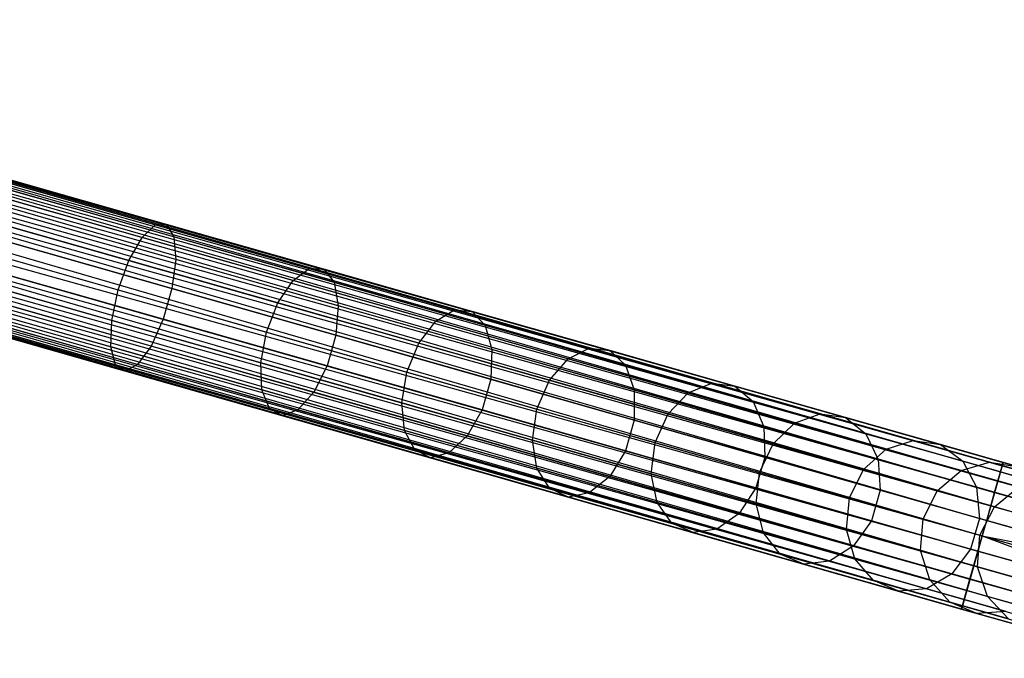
# Model space of a CAD drawing. Extents: x -102 to 102, y -101 to 102.
# Tile 360 of 481: x 65 to 78, y -24 to -15. Entities that reach past the tile are written whole.
import ezdxf

# ---------------------------------------------------------------- set-up
doc = ezdxf.new("R2010")
doc.units = 0
doc.header["$LTSCALE"] = 25.4
doc.layers.get('0').update_dxf_attribs({"linetype": 'CONTINUOUS'})

# ---------------------------------------------------------------- blocks, each defined once
blk = doc.blocks.new('NL2500011659_STL')
at = {"color": 0}
for p, q in [((77.861, -21.105, -7.395), (41.895, -10.917, -7.191)), ((41.895, -10.917, -7.191), (77.826, -21.229, -7)), ((41.895, -10.917, -7.191), (77.826, -21.229, -7)), ((77.861, -21.105, -7.395), (41.895, -10.917, -7.191)), ((41.895, -10.917, -7.809), (77.849, -21.147, -7.809)), ((41.895, -10.917, -7.809), (77.849, -21.147, -7.809)), ((41.907, -10.875, -7.395), (77.861, -21.105, -7.395)), ((41.907, -10.875, -7.605), (77.861, -21.105, -7.395)), ((77.849, -21.147, -7.809), (41.907, -10.875, -7.605)), ((41.907, -10.875, -7.605), (77.861, -21.105, -7.395)), ((41.907, -10.875, -7.395), (77.861, -21.105, -7.395)), ((77.849, -21.147, -7.809), (41.907, -10.875, -7.605)), ((41.872, -10.999, -7), (77.826, -21.229, -7)), ((41.872, -10.999, -7), (77.826, -21.229, -7)), ((77.792, -21.347, -8.169), (41.872, -10.999, -8)), ((41.872, -10.999, -8), (77.849, -21.147, -7.809)), ((41.872, -10.999, -8), (77.849, -21.147, -7.809)), ((77.792, -21.347, -8.169), (41.872, -10.999, -8)), ((77.826, -21.229, -7), (41.838, -11.117, -6.831)), ((41.838, -11.117, -6.831), (77.75, -21.496, -6.691)), ((41.838, -11.117, -6.831), (77.75, -21.496, -6.691)), ((77.826, -21.229, -7), (41.838, -11.117, -6.831)), ((41.838, -11.117, -8.169), (77.792, -21.347, -8.169)), ((41.838, -11.117, -8.169), (77.792, -21.347, -8.169)), ((41.796, -11.266, -6.691), (77.75, -21.496, -6.691)), ((41.796, -11.266, -6.691), (77.75, -21.496, -6.691)), ((77.7, -21.67, -8.414), (41.796, -11.266, -8.309)), ((41.796, -11.266, -8.309), (77.792, -21.347, -8.169)), ((41.796, -11.266, -8.309), (77.792, -21.347, -8.169)), ((77.7, -21.67, -8.414), (41.796, -11.266, -8.309)), ((77.75, -21.496, -6.691), (41.746, -11.441, -6.586)), ((41.746, -11.441, -6.586), (77.646, -21.862, -6.522)), ((41.746, -11.441, -6.586), (77.646, -21.862, -6.522)), ((77.75, -21.496, -6.691), (41.746, -11.441, -6.586)), ((41.746, -11.441, -8.414), (77.7, -21.67, -8.414)), ((41.746, -11.441, -8.414), (77.7, -21.67, -8.414)), ((41.692, -11.632, -6.522), (77.646, -21.862, -6.522)), ((41.692, -11.632, -6.522), (77.646, -21.862, -6.522)), ((41.692, -11.632, -8.478), (77.589, -22.062, -8.5)), ((41.692, -11.632, -8.478), (77.589, -22.062, -8.5)), ((41.692, -11.632, -8.478), (77.7, -21.67, -8.414)), ((41.692, -11.632, -8.478), (77.7, -21.67, -8.414)), ((41.635, -11.832, -6.5), (77.589, -22.062, -6.5)), ((41.635, -11.832, -6.5), (77.589, -22.062, -6.5)), ((41.635, -11.832, -8.5), (77.589, -22.062, -8.5)), ((41.635, -11.832, -8.5), (77.589, -22.062, -8.5)), ((77.478, -22.453, -8.414), (41.578, -12.032, -8.478)), ((41.578, -12.032, -8.478), (77.589, -22.062, -8.5)), ((77.478, -22.453, -8.414), (41.578, -12.032, -8.478)), ((41.578, -12.032, -6.522), (77.532, -22.262, -6.522)), ((41.578, -12.032, -6.522), (77.532, -22.262, -6.522)), ((41.578, -12.032, -8.478), (77.589, -22.062, -8.5)), ((41.524, -12.223, -8.414), (77.478, -22.453, -8.414)), ((41.524, -12.223, -8.414), (77.478, -22.453, -8.414)), ((77.532, -22.262, -6.522), (41.524, -12.223, -6.586)), ((41.524, -12.223, -6.586), (77.428, -22.627, -6.691)), ((41.524, -12.223, -6.586), (77.428, -22.627, -6.691)), ((77.532, -22.262, -6.522), (41.524, -12.223, -6.586)), ((77.386, -22.776, -8.169), (41.474, -12.397, -8.309)), ((41.474, -12.397, -8.309), (77.478, -22.453, -8.414)), ((41.474, -12.397, -8.309), (77.478, -22.453, -8.414)), ((77.386, -22.776, -8.169), (41.474, -12.397, -8.309)), ((41.474, -12.397, -6.691), (77.428, -22.627, -6.691)), ((41.474, -12.397, -6.691), (77.428, -22.627, -6.691)), ((41.432, -12.547, -8.169), (77.386, -22.776, -8.169)), ((41.432, -12.547, -8.169), (77.386, -22.776, -8.169)), ((77.428, -22.627, -6.691), (41.432, -12.547, -6.831)), ((41.432, -12.547, -6.831), (77.352, -22.895, -7)), ((41.432, -12.547, -6.831), (77.352, -22.895, -7)), ((77.428, -22.627, -6.691), (41.432, -12.547, -6.831)), ((77.329, -22.976, -7.809), (41.398, -12.665, -8)), ((41.398, -12.665, -8), (77.386, -22.776, -8.169)), ((41.398, -12.665, -8), (77.386, -22.776, -8.169)), ((77.329, -22.976, -7.809), (41.398, -12.665, -8)), ((41.398, -12.665, -7), (77.352, -22.895, -7)), ((41.398, -12.665, -7), (77.352, -22.895, -7)), ((77.317, -23.018, -7.395), (41.363, -12.788, -7.605)), ((41.363, -12.788, -7.395), (77.317, -23.018, -7.395)), ((77.317, -23.018, -7.395), (41.363, -12.788, -7.605)), ((41.363, -12.788, -7.605), (77.329, -22.976, -7.809)), ((41.363, -12.788, -7.605), (77.329, -22.976, -7.809)), ((41.363, -12.788, -7.395), (77.317, -23.018, -7.395)), ((41.375, -12.747, -7.809), (77.329, -22.976, -7.809)), ((41.375, -12.747, -7.809), (77.329, -22.976, -7.809)), ((77.352, -22.895, -7), (41.375, -12.747, -7.191)), ((41.375, -12.747, -7.191), (77.317, -23.018, -7.395)), ((41.375, -12.747, -7.191), (77.317, -23.018, -7.395)), ((77.352, -22.895, -7), (41.375, -12.747, -7.191)), ((66.792, -18.001, -306.021), (64.697, -17.405, -306.668)), ((66.792, -18.001, -306.021), (64.697, -17.405, -306.668)), ((66.939, -17.997, -306.41), (64.8, -17.389, -307.071)), ((66.939, -17.997, -306.41), (64.8, -17.389, -307.071)), ((66.618, -18.167, -305.683), (64.561, -17.582, -306.318)), ((66.618, -18.167, -305.683), (64.561, -17.582, -306.318)), ((67.033, -18.158, -306.782), (64.852, -17.537, -307.456)), ((67.033, -18.158, -306.782), (64.852, -17.537, -307.456)), ((67.058, -18.454, -307.073), (64.844, -17.824, -307.757)), ((67.058, -18.454, -307.073), (64.844, -17.824, -307.757)), ((66.446, -18.468, -305.453), (64.415, -17.89, -306.08)), ((66.446, -18.468, -305.453), (64.415, -17.89, -306.08)), ((66.618, -18.167, -305.683), (66.792, -18.001, -306.021)), ((66.618, -18.167, -305.683), (66.792, -18.001, -306.021)), ((66.792, -18.001, -306.021), (66.939, -17.997, -306.41)), ((66.792, -18.001, -306.021), (66.939, -17.997, -306.41)), ((68.802, -18.573, -305.128), (66.792, -18.001, -306.021)), ((68.802, -18.573, -305.128), (66.792, -18.001, -306.021)), ((66.939, -17.997, -306.41), (67.033, -18.158, -306.782)), ((68.991, -18.581, -305.498), (66.939, -17.997, -306.41)), ((68.991, -18.581, -305.498), (66.939, -17.997, -306.41)), ((66.939, -17.997, -306.41), (67.033, -18.158, -306.782)), ((67.009, -18.835, -307.232), (64.777, -18.2, -307.921)), ((67.009, -18.835, -307.232), (64.777, -18.2, -307.921)), ((66.446, -18.468, -305.453), (66.618, -18.167, -305.683)), ((66.446, -18.468, -305.453), (66.618, -18.167, -305.683)), ((68.59, -18.729, -304.806), (66.618, -18.167, -305.683)), ((68.59, -18.729, -304.806), (66.618, -18.167, -305.683)), ((67.033, -18.158, -306.782), (67.058, -18.454, -307.073)), ((69.125, -18.753, -305.852), (67.033, -18.158, -306.782)), ((69.125, -18.753, -305.852), (67.033, -18.158, -306.782)), ((67.033, -18.158, -306.782), (67.058, -18.454, -307.073)), ((64.285, -18.276, -305.996), (66.306, -18.851, -305.372)), ((64.285, -18.276, -305.996), (66.306, -18.851, -305.372)), ((66.306, -18.851, -305.372), (66.446, -18.468, -305.453)), ((66.306, -18.851, -305.372), (66.446, -18.468, -305.453)), ((68.393, -19.022, -304.587), (66.446, -18.468, -305.453)), ((68.393, -19.022, -304.587), (66.446, -18.468, -305.453)), ((67.058, -18.454, -307.073), (67.009, -18.835, -307.232)), ((67.058, -18.454, -307.073), (67.009, -18.835, -307.232)), ((69.181, -19.058, -306.129), (67.058, -18.454, -307.073)), ((69.181, -19.058, -306.129), (67.058, -18.454, -307.073)), ((66.895, -19.235, -307.232), (64.663, -18.6, -307.921)), ((66.895, -19.235, -307.232), (64.663, -18.6, -307.921)), ((68.59, -18.729, -304.806), (68.802, -18.573, -305.128)), ((68.59, -18.729, -304.806), (68.802, -18.573, -305.128)), ((68.802, -18.573, -305.128), (68.991, -18.581, -305.498)), ((70.699, -19.112, -304), (68.802, -18.573, -305.128)), ((70.699, -19.112, -304), (68.802, -18.573, -305.128)), ((68.802, -18.573, -305.128), (68.991, -18.581, -305.498)), ((68.991, -18.581, -305.498), (69.125, -18.753, -305.852)), ((70.928, -19.132, -304.346), (68.991, -18.581, -305.498)), ((70.928, -19.132, -304.346), (68.991, -18.581, -305.498)), ((68.991, -18.581, -305.498), (69.125, -18.753, -305.852)), ((66.223, -19.251, -305.453), (64.192, -18.673, -306.08)), ((66.223, -19.251, -305.453), (64.192, -18.673, -306.08)), ((68.393, -19.022, -304.587), (68.59, -18.729, -304.806)), ((68.393, -19.022, -304.587), (68.59, -18.729, -304.806)), ((70.453, -19.259, -303.698), (68.59, -18.729, -304.806)), ((70.453, -19.259, -303.698), (68.59, -18.729, -304.806)), ((69.125, -18.753, -305.852), (69.181, -19.058, -306.129)), ((71.1, -19.315, -304.678), (69.125, -18.753, -305.852)), ((71.1, -19.315, -304.678), (69.125, -18.753, -305.852)), ((69.125, -18.753, -305.852), (69.181, -19.058, -306.129)), ((66.223, -19.251, -305.453), (66.306, -18.851, -305.372)), ((66.223, -19.251, -305.453), (66.306, -18.851, -305.372)), ((66.306, -18.851, -305.372), (68.245, -19.403, -304.509)), ((66.306, -18.851, -305.372), (68.245, -19.403, -304.509)), ((67.009, -18.835, -307.232), (66.895, -19.235, -307.232)), ((67.009, -18.835, -307.232), (66.895, -19.235, -307.232)), ((69.15, -19.444, -306.28), (67.009, -18.835, -307.232)), ((69.15, -19.444, -306.28), (67.009, -18.835, -307.232)), ((66.211, -19.597, -305.683), (64.154, -19.012, -306.318)), ((66.211, -19.597, -305.683), (64.154, -19.012, -306.318)), ((66.736, -19.585, -307.073), (64.522, -18.955, -307.757)), ((66.736, -19.585, -307.073), (64.522, -18.955, -307.757)), ((68.245, -19.403, -304.509), (68.393, -19.022, -304.587)), ((68.245, -19.403, -304.509), (68.393, -19.022, -304.587)), ((70.232, -19.546, -303.493), (68.393, -19.022, -304.587)), ((70.232, -19.546, -303.493), (68.393, -19.022, -304.587)), ((69.181, -19.058, -306.129), (69.15, -19.444, -306.28)), ((69.181, -19.058, -306.129), (69.15, -19.444, -306.28)), ((71.186, -19.629, -304.937), (69.181, -19.058, -306.129)), ((71.186, -19.629, -304.937), (69.181, -19.058, -306.129)), ((70.453, -19.259, -303.698), (70.699, -19.112, -304)), ((70.453, -19.259, -303.698), (70.699, -19.112, -304)), ((70.699, -19.112, -304), (70.928, -19.132, -304.346)), ((72.458, -19.613, -302.652), (70.699, -19.112, -304)), ((72.458, -19.613, -302.652), (70.699, -19.112, -304)), ((70.699, -19.112, -304), (70.928, -19.132, -304.346)), ((70.928, -19.132, -304.346), (71.1, -19.315, -304.678)), ((72.724, -19.643, -302.97), (70.928, -19.132, -304.346)), ((72.724, -19.643, -302.97), (70.928, -19.132, -304.346)), ((70.928, -19.132, -304.346), (71.1, -19.315, -304.678)), ((66.271, -19.83, -306.021), (64.176, -19.234, -306.668)), ((66.271, -19.83, -306.021), (64.176, -19.234, -306.668)), ((66.559, -19.824, -306.782), (64.378, -19.203, -307.456)), ((66.559, -19.824, -306.782), (64.378, -19.203, -307.456)), ((66.211, -19.597, -305.683), (66.223, -19.251, -305.453)), ((66.211, -19.597, -305.683), (66.223, -19.251, -305.453)), ((68.171, -19.805, -304.587), (66.223, -19.251, -305.453)), ((68.171, -19.805, -304.587), (66.223, -19.251, -305.453)), ((66.895, -19.235, -307.232), (66.736, -19.585, -307.073)), ((66.895, -19.235, -307.232), (66.736, -19.585, -307.073)), ((69.036, -19.844, -306.28), (66.895, -19.235, -307.232)), ((69.036, -19.844, -306.28), (66.895, -19.235, -307.232)), ((70.232, -19.546, -303.493), (70.453, -19.259, -303.698)), ((70.232, -19.546, -303.493), (70.453, -19.259, -303.698)), ((72.18, -19.75, -302.375), (70.453, -19.259, -303.698)), ((72.18, -19.75, -302.375), (70.453, -19.259, -303.698)), ((66.395, -19.911, -306.41), (64.256, -19.302, -307.071)), ((66.395, -19.911, -306.41), (64.256, -19.302, -307.071)), ((68.171, -19.805, -304.587), (68.245, -19.403, -304.509)), ((68.171, -19.805, -304.587), (68.245, -19.403, -304.509)), ((68.245, -19.403, -304.509), (70.076, -19.924, -303.421)), ((68.245, -19.403, -304.509), (70.076, -19.924, -303.421)), ((71.1, -19.315, -304.678), (71.186, -19.629, -304.937)), ((72.932, -19.836, -303.274), (71.1, -19.315, -304.678)), ((72.932, -19.836, -303.274), (71.1, -19.315, -304.678)), ((71.1, -19.315, -304.678), (71.186, -19.629, -304.937)), ((69.15, -19.444, -306.28), (69.036, -19.844, -306.28)), ((69.15, -19.444, -306.28), (69.036, -19.844, -306.28)), ((71.171, -20.019, -305.078), (69.15, -19.444, -306.28)), ((71.171, -20.019, -305.078), (69.15, -19.444, -306.28)), ((66.271, -19.83, -306.021), (66.211, -19.597, -305.683)), ((68.184, -20.158, -304.806), (66.211, -19.597, -305.683)), ((66.271, -19.83, -306.021), (66.211, -19.597, -305.683)), ((68.184, -20.158, -304.806), (66.211, -19.597, -305.683)), ((66.736, -19.585, -307.073), (66.559, -19.824, -306.782)), ((66.736, -19.585, -307.073), (66.559, -19.824, -306.782)), ((68.86, -20.189, -306.129), (66.736, -19.585, -307.073)), ((68.86, -20.189, -306.129), (66.736, -19.585, -307.073)), ((70.076, -19.924, -303.421), (70.232, -19.546, -303.493)), ((70.076, -19.924, -303.421), (70.232, -19.546, -303.493)), ((71.938, -20.031, -302.187), (70.232, -19.546, -303.493)), ((71.938, -20.031, -302.187), (70.232, -19.546, -303.493)), ((71.186, -19.629, -304.937), (71.171, -20.019, -305.078)), ((71.186, -19.629, -304.937), (71.171, -20.019, -305.078)), ((73.045, -20.158, -303.512), (71.186, -19.629, -304.937)), ((73.045, -20.158, -303.512), (71.186, -19.629, -304.937)), ((72.18, -19.75, -302.375), (72.458, -19.613, -302.652)), ((72.18, -19.75, -302.375), (72.458, -19.613, -302.652)), ((72.458, -19.613, -302.652), (72.724, -19.643, -302.97)), ((74.056, -20.068, -301.102), (72.458, -19.613, -302.652)), ((74.056, -20.068, -301.102), (72.458, -19.613, -302.652)), ((72.458, -19.613, -302.652), (72.724, -19.643, -302.97)), ((72.724, -19.643, -302.97), (72.932, -19.836, -303.274)), ((74.356, -20.108, -301.388), (72.724, -19.643, -302.97)), ((74.356, -20.108, -301.388), (72.724, -19.643, -302.97)), ((72.724, -19.643, -302.97), (72.932, -19.836, -303.274)), ((71.938, -20.031, -302.187), (72.18, -19.75, -302.375)), ((71.938, -20.031, -302.187), (72.18, -19.75, -302.375)), ((73.749, -20.196, -300.853), (72.18, -19.75, -302.375)), ((73.749, -20.196, -300.853), (72.18, -19.75, -302.375)), ((66.395, -19.911, -306.41), (66.271, -19.83, -306.021)), ((68.281, -20.402, -305.128), (66.271, -19.83, -306.021)), ((66.395, -19.911, -306.41), (66.271, -19.83, -306.021)), ((68.281, -20.402, -305.128), (66.271, -19.83, -306.021)), ((66.559, -19.824, -306.782), (66.395, -19.911, -306.41)), ((66.559, -19.824, -306.782), (66.395, -19.911, -306.41)), ((68.446, -20.494, -305.498), (66.395, -19.911, -306.41)), ((68.446, -20.494, -305.498), (66.395, -19.911, -306.41)), ((68.651, -20.419, -305.852), (66.559, -19.824, -306.782)), ((68.651, -20.419, -305.852), (66.559, -19.824, -306.782)), ((68.184, -20.158, -304.806), (68.171, -19.805, -304.587)), ((70.01, -20.328, -303.493), (68.171, -19.805, -304.587)), ((68.184, -20.158, -304.806), (68.171, -19.805, -304.587)), ((70.01, -20.328, -303.493), (68.171, -19.805, -304.587)), ((69.036, -19.844, -306.28), (68.86, -20.189, -306.129)), ((69.036, -19.844, -306.28), (68.86, -20.189, -306.129)), ((71.057, -20.419, -305.078), (69.036, -19.844, -306.28)), ((71.057, -20.419, -305.078), (69.036, -19.844, -306.28)), ((70.01, -20.328, -303.493), (70.076, -19.924, -303.421)), ((70.01, -20.328, -303.493), (70.076, -19.924, -303.421)), ((70.076, -19.924, -303.421), (71.773, -20.407, -302.12)), ((70.076, -19.924, -303.421), (71.773, -20.407, -302.12)), ((72.932, -19.836, -303.274), (73.045, -20.158, -303.512)), ((74.596, -20.31, -301.661), (72.932, -19.836, -303.274)), ((74.596, -20.31, -301.661), (72.932, -19.836, -303.274)), ((72.932, -19.836, -303.274), (73.045, -20.158, -303.512)), ((71.171, -20.019, -305.078), (71.057, -20.419, -305.078)), ((71.171, -20.019, -305.078), (71.057, -20.419, -305.078)), ((73.045, -20.553, -303.642), (71.171, -20.019, -305.078)), ((73.045, -20.553, -303.642), (71.171, -20.019, -305.078)), ((71.773, -20.407, -302.12), (71.938, -20.031, -302.187)), ((71.773, -20.407, -302.12), (71.938, -20.031, -302.187)), ((73.487, -20.472, -300.685), (71.938, -20.031, -302.187)), ((73.487, -20.472, -300.685), (71.938, -20.031, -302.187)), ((68.281, -20.402, -305.128), (68.184, -20.158, -304.806)), ((70.046, -20.688, -303.698), (68.184, -20.158, -304.806)), ((68.281, -20.402, -305.128), (68.184, -20.158, -304.806)), ((70.046, -20.688, -303.698), (68.184, -20.158, -304.806)), ((73.045, -20.158, -303.512), (73.045, -20.553, -303.642)), ((74.735, -20.638, -301.875), (73.045, -20.158, -303.512)), ((74.735, -20.638, -301.875), (73.045, -20.158, -303.512)), ((73.045, -20.158, -303.512), (73.045, -20.553, -303.642)), ((73.749, -20.196, -300.853), (74.056, -20.068, -301.102)), ((73.749, -20.196, -300.853), (74.056, -20.068, -301.102)), ((74.056, -20.068, -301.102), (74.356, -20.108, -301.388)), ((75.472, -20.471, -299.371), (74.056, -20.068, -301.102)), ((75.472, -20.471, -299.371), (74.056, -20.068, -301.102)), ((74.056, -20.068, -301.102), (74.356, -20.108, -301.388)), ((74.356, -20.108, -301.388), (74.596, -20.31, -301.661)), ((75.802, -20.519, -299.621), (74.356, -20.108, -301.388)), ((75.802, -20.519, -299.621), (74.356, -20.108, -301.388)), ((74.356, -20.108, -301.388), (74.596, -20.31, -301.661)), ((68.86, -20.189, -306.129), (68.651, -20.419, -305.852)), ((68.86, -20.189, -306.129), (68.651, -20.419, -305.852)), ((70.864, -20.759, -304.937), (68.86, -20.189, -306.129)), ((70.864, -20.759, -304.937), (68.86, -20.189, -306.129)), ((73.487, -20.472, -300.685), (73.749, -20.196, -300.853)), ((73.487, -20.472, -300.685), (73.749, -20.196, -300.853)), ((75.139, -20.592, -299.154), (73.749, -20.196, -300.853)), ((75.139, -20.592, -299.154), (73.749, -20.196, -300.853)), ((74.596, -20.31, -301.661), (74.735, -20.638, -301.875)), ((76.07, -20.729, -299.859), (74.596, -20.31, -301.661)), ((76.07, -20.729, -299.859), (74.596, -20.31, -301.661)), ((74.596, -20.31, -301.661), (74.735, -20.638, -301.875)), ((68.446, -20.494, -305.498), (68.281, -20.402, -305.128)), ((70.178, -20.942, -304), (68.281, -20.402, -305.128)), ((68.446, -20.494, -305.498), (68.281, -20.402, -305.128)), ((70.178, -20.942, -304), (68.281, -20.402, -305.128)), ((68.651, -20.419, -305.852), (68.446, -20.494, -305.498)), ((68.651, -20.419, -305.852), (68.446, -20.494, -305.498)), ((70.626, -20.981, -304.678), (68.651, -20.419, -305.852)), ((70.626, -20.981, -304.678), (68.651, -20.419, -305.852)), ((70.046, -20.688, -303.698), (70.01, -20.328, -303.493)), ((71.715, -20.813, -302.187), (70.01, -20.328, -303.493)), ((70.046, -20.688, -303.698), (70.01, -20.328, -303.493)), ((71.715, -20.813, -302.187), (70.01, -20.328, -303.493)), ((71.057, -20.419, -305.078), (70.864, -20.759, -304.937)), ((71.057, -20.419, -305.078), (70.864, -20.759, -304.937)), ((72.932, -20.953, -303.642), (71.057, -20.419, -305.078)), ((72.932, -20.953, -303.642), (71.057, -20.419, -305.078)), ((71.715, -20.813, -302.187), (71.773, -20.407, -302.12)), ((71.715, -20.813, -302.187), (71.773, -20.407, -302.12)), ((71.773, -20.407, -302.12), (73.316, -20.846, -300.625)), ((71.773, -20.407, -302.12), (73.316, -20.846, -300.625)), ((70.383, -21.045, -304.346), (68.446, -20.494, -305.498)), ((70.383, -21.045, -304.346), (68.446, -20.494, -305.498)), ((73.045, -20.553, -303.642), (72.932, -20.953, -303.642)), ((73.045, -20.553, -303.642), (72.932, -20.953, -303.642)), ((74.748, -21.037, -301.991), (73.045, -20.553, -303.642)), ((74.748, -21.037, -301.991), (73.045, -20.553, -303.642)), ((73.316, -20.846, -300.625), (73.487, -20.472, -300.685)), ((73.316, -20.846, -300.625), (73.487, -20.472, -300.685)), ((74.86, -20.862, -299.007), (73.487, -20.472, -300.685)), ((74.86, -20.862, -299.007), (73.487, -20.472, -300.685)), ((75.139, -20.592, -299.154), (75.472, -20.471, -299.371)), ((75.139, -20.592, -299.154), (75.472, -20.471, -299.371)), ((75.472, -20.471, -299.371), (75.802, -20.519, -299.621)), ((76.687, -20.816, -297.483), (75.472, -20.471, -299.371)), ((76.687, -20.816, -297.483), (75.472, -20.471, -299.371)), ((75.472, -20.471, -299.371), (75.802, -20.519, -299.621)), ((75.802, -20.519, -299.621), (76.07, -20.729, -299.859)), ((77.042, -20.872, -297.692), (75.802, -20.519, -299.621)), ((77.042, -20.872, -297.692), (75.802, -20.519, -299.621)), ((75.802, -20.519, -299.621), (76.07, -20.729, -299.859)), ((70.178, -20.942, -304), (70.046, -20.688, -303.698)), ((71.773, -21.18, -302.375), (70.046, -20.688, -303.698)), ((70.178, -20.942, -304), (70.046, -20.688, -303.698)), ((71.773, -21.18, -302.375), (70.046, -20.688, -303.698)), ((74.735, -20.638, -301.875), (74.748, -21.037, -301.991)), ((76.231, -21.064, -300.045), (74.735, -20.638, -301.875)), ((76.231, -21.064, -300.045), (74.735, -20.638, -301.875)), ((74.735, -20.638, -301.875), (74.748, -21.037, -301.991)), ((74.86, -20.862, -299.007), (75.139, -20.592, -299.154)), ((74.86, -20.862, -299.007), (75.139, -20.592, -299.154)), ((76.332, -20.931, -297.3), (75.139, -20.592, -299.154)), ((76.332, -20.931, -297.3), (75.139, -20.592, -299.154)), ((70.864, -20.759, -304.937), (70.626, -20.981, -304.678)), ((70.864, -20.759, -304.937), (70.626, -20.981, -304.678)), ((72.724, -21.288, -303.512), (70.864, -20.759, -304.937)), ((72.724, -21.288, -303.512), (70.864, -20.759, -304.937)), ((71.773, -21.18, -302.375), (71.715, -20.813, -302.187)), ((73.264, -21.254, -300.685), (71.715, -20.813, -302.187)), ((71.773, -21.18, -302.375), (71.715, -20.813, -302.187)), ((73.264, -21.254, -300.685), (71.715, -20.813, -302.187)), ((76.07, -20.729, -299.859), (76.231, -21.064, -300.045)), ((77.335, -21.089, -297.893), (76.07, -20.729, -299.859)), ((77.335, -21.089, -297.893), (76.07, -20.729, -299.859)), ((76.07, -20.729, -299.859), (76.231, -21.064, -300.045)), ((76.332, -20.931, -297.3), (76.687, -20.816, -297.483)), ((76.332, -20.931, -297.3), (76.687, -20.816, -297.483)), ((76.687, -20.816, -297.483), (77.042, -20.872, -297.692)), ((77.685, -21.1, -295.461), (76.687, -20.816, -297.483)), ((77.685, -21.1, -295.461), (76.687, -20.816, -297.483)), ((76.687, -20.816, -297.483), (77.042, -20.872, -297.692)), ((70.383, -21.045, -304.346), (70.178, -20.942, -304)), ((71.938, -21.442, -302.652), (70.178, -20.942, -304)), ((70.383, -21.045, -304.346), (70.178, -20.942, -304)), ((71.938, -21.442, -302.652), (70.178, -20.942, -304)), ((72.932, -20.953, -303.642), (72.724, -21.288, -303.512)), ((72.932, -20.953, -303.642), (72.724, -21.288, -303.512)), ((74.634, -21.437, -301.991), (72.932, -20.953, -303.642)), ((74.634, -21.437, -301.991), (72.932, -20.953, -303.642)), ((73.264, -21.254, -300.685), (73.316, -20.846, -300.625)), ((73.264, -21.254, -300.685), (73.316, -20.846, -300.625)), ((73.316, -20.846, -300.625), (74.682, -21.235, -298.955)), ((73.316, -20.846, -300.625), (74.682, -21.235, -298.955)), ((74.682, -21.235, -298.955), (74.86, -20.862, -299.007)), ((74.682, -21.235, -298.955), (74.86, -20.862, -299.007)), ((76.037, -21.197, -297.176), (74.86, -20.862, -299.007)), ((76.037, -21.197, -297.176), (74.86, -20.862, -299.007)), ((76.037, -21.197, -297.176), (76.332, -20.931, -297.3)), ((76.037, -21.197, -297.176), (76.332, -20.931, -297.3)), ((77.311, -21.21, -295.315), (76.332, -20.931, -297.3)), ((77.311, -21.21, -295.315), (76.332, -20.931, -297.3)), ((77.042, -20.872, -297.692), (77.335, -21.089, -297.893)), ((78.06, -21.162, -295.628), (77.042, -20.872, -297.692)), ((78.06, -21.162, -295.628), (77.042, -20.872, -297.692)), ((77.042, -20.872, -297.692), (77.335, -21.089, -297.893)), ((70.626, -20.981, -304.678), (70.383, -21.045, -304.346)), ((70.626, -20.981, -304.678), (70.383, -21.045, -304.346)), ((72.18, -21.557, -302.97), (70.383, -21.045, -304.346)), ((72.18, -21.557, -302.97), (70.383, -21.045, -304.346)), ((72.458, -21.502, -303.274), (70.626, -20.981, -304.678)), ((72.458, -21.502, -303.274), (70.626, -20.981, -304.678)), ((74.748, -21.037, -301.991), (74.634, -21.437, -301.991)), ((74.748, -21.037, -301.991), (74.634, -21.437, -301.991)), ((76.257, -21.466, -300.147), (74.748, -21.037, -301.991)), ((76.257, -21.466, -300.147), (74.748, -21.037, -301.991)), ((76.231, -21.064, -300.045), (76.257, -21.466, -300.147)), ((77.515, -21.429, -298.049), (76.231, -21.064, -300.045)), ((77.515, -21.429, -298.049), (76.231, -21.064, -300.045)), ((76.231, -21.064, -300.045), (76.257, -21.466, -300.147)), ((71.938, -21.442, -302.652), (71.773, -21.18, -302.375)), ((73.342, -21.626, -300.853), (71.773, -21.18, -302.375)), ((71.938, -21.442, -302.652), (71.773, -21.18, -302.375)), ((73.342, -21.626, -300.853), (71.773, -21.18, -302.375)), ((75.854, -21.568, -297.132), (76.037, -21.197, -297.176)), ((75.854, -21.568, -297.132), (76.037, -21.197, -297.176)), ((77.004, -21.472, -295.216), (76.037, -21.197, -297.176)), ((77.004, -21.472, -295.216), (76.037, -21.197, -297.176)), ((77.004, -21.472, -295.216), (77.311, -21.21, -295.315)), ((77.004, -21.472, -295.216), (77.311, -21.21, -295.315)), ((77.311, -21.21, -295.315), (77.685, -21.1, -295.461)), ((77.311, -21.21, -295.315), (77.685, -21.1, -295.461)), ((78.064, -21.424, -293.226), (77.311, -21.21, -295.315)), ((78.064, -21.424, -293.226), (77.311, -21.21, -295.315)), ((77.335, -21.089, -297.893), (77.515, -21.429, -298.049)), ((78.373, -21.384, -295.788), (77.335, -21.089, -297.893)), ((78.373, -21.384, -295.788), (77.335, -21.089, -297.893)), ((77.335, -21.089, -297.893), (77.515, -21.429, -298.049)), ((77.685, -21.1, -295.461), (78.06, -21.162, -295.628)), ((78.452, -21.318, -293.333), (77.685, -21.1, -295.461)), ((78.452, -21.318, -293.333), (77.685, -21.1, -295.461)), ((77.685, -21.1, -295.461), (78.06, -21.162, -295.628)), ((77.849, -21.147, -7.809), (77.792, -21.347, -8.169)), ((77.849, -21.147, -7.809), (77.792, -21.347, -8.169)), ((77.826, -21.229, -7), (77.861, -21.105, -7.395)), ((77.826, -21.229, -7), (77.861, -21.105, -7.395)), ((77.861, -21.105, -7.395), (77.849, -21.147, -7.809)), ((77.861, -21.105, -7.395), (77.849, -21.147, -7.809)), ((77.849, -21.147, -7.809), (80.063, -21.777, -7.944)), ((77.849, -21.147, -7.809), (80.063, -21.777, -7.944)), ((77.861, -21.105, -7.395), (80.122, -21.748, -7.533)), ((77.861, -21.105, -7.395), (80.122, -21.748, -7.533)), ((72.724, -21.288, -303.512), (72.458, -21.502, -303.274)), ((72.724, -21.288, -303.512), (72.458, -21.502, -303.274)), ((74.413, -21.769, -301.875), (72.724, -21.288, -303.512)), ((74.413, -21.769, -301.875), (72.724, -21.288, -303.512)), ((73.342, -21.626, -300.853), (73.264, -21.254, -300.685)), ((74.637, -21.645, -299.007), (73.264, -21.254, -300.685)), ((73.342, -21.626, -300.853), (73.264, -21.254, -300.685)), ((74.637, -21.645, -299.007), (73.264, -21.254, -300.685)), ((74.637, -21.645, -299.007), (74.682, -21.235, -298.955)), ((74.637, -21.645, -299.007), (74.682, -21.235, -298.955)), ((74.682, -21.235, -298.955), (75.854, -21.568, -297.132)), ((74.682, -21.235, -298.955), (75.854, -21.568, -297.132)), ((77.75, -21.496, -6.691), (77.826, -21.229, -7)), ((77.75, -21.496, -6.691), (77.826, -21.229, -7)), ((77.826, -21.229, -7), (80.131, -21.885, -7.141)), ((77.826, -21.229, -7), (80.131, -21.885, -7.141)), ((72.18, -21.557, -302.97), (71.938, -21.442, -302.652)), ((73.536, -21.897, -301.102), (71.938, -21.442, -302.652)), ((72.18, -21.557, -302.97), (71.938, -21.442, -302.652)), ((73.536, -21.897, -301.102), (71.938, -21.442, -302.652)), ((74.634, -21.437, -301.991), (74.413, -21.769, -301.875)), ((74.634, -21.437, -301.991), (74.413, -21.769, -301.875)), ((76.143, -21.866, -300.147), (74.634, -21.437, -301.991)), ((76.143, -21.866, -300.147), (74.634, -21.437, -301.991)), ((76.257, -21.466, -300.147), (76.143, -21.866, -300.147)), ((76.257, -21.466, -300.147), (76.143, -21.866, -300.147)), ((77.551, -21.835, -298.135), (76.257, -21.466, -300.147)), ((77.551, -21.835, -298.135), (76.257, -21.466, -300.147)), ((77.515, -21.429, -298.049), (77.551, -21.835, -298.135)), ((78.569, -21.729, -295.913), (77.515, -21.429, -298.049)), ((78.569, -21.729, -295.913), (77.515, -21.429, -298.049)), ((77.515, -21.429, -298.049), (77.551, -21.835, -298.135)), ((77.792, -21.347, -8.169), (77.7, -21.67, -8.414)), ((77.792, -21.347, -8.169), (77.7, -21.67, -8.414)), ((77.747, -21.684, -293.154), (78.064, -21.424, -293.226)), ((77.747, -21.684, -293.154), (78.064, -21.424, -293.226)), ((77.792, -21.347, -8.169), (79.966, -21.965, -8.302)), ((77.792, -21.347, -8.169), (79.966, -21.965, -8.302)), ((72.458, -21.502, -303.274), (72.18, -21.557, -302.97)), ((72.458, -21.502, -303.274), (72.18, -21.557, -302.97)), ((73.812, -22.021, -301.388), (72.18, -21.557, -302.97)), ((73.812, -22.021, -301.388), (72.18, -21.557, -302.97)), ((74.122, -21.976, -301.661), (72.458, -21.502, -303.274)), ((74.122, -21.976, -301.661), (72.458, -21.502, -303.274)), ((75.815, -21.98, -297.176), (75.854, -21.568, -297.132)), ((75.815, -21.98, -297.176), (75.854, -21.568, -297.132)), ((75.854, -21.568, -297.132), (76.817, -21.842, -295.181)), ((75.854, -21.568, -297.132), (76.817, -21.842, -295.181)), ((76.817, -21.842, -295.181), (77.004, -21.472, -295.216)), ((76.817, -21.842, -295.181), (77.004, -21.472, -295.216)), ((77.747, -21.684, -293.154), (77.004, -21.472, -295.216)), ((77.747, -21.684, -293.154), (77.004, -21.472, -295.216)), ((77.646, -21.862, -6.522), (77.75, -21.496, -6.691)), ((77.646, -21.862, -6.522), (77.75, -21.496, -6.691)), ((77.75, -21.496, -6.691), (80.09, -22.162, -6.834)), ((77.75, -21.496, -6.691), (80.09, -22.162, -6.834)), ((73.536, -21.897, -301.102), (73.342, -21.626, -300.853)), ((74.733, -22.022, -299.154), (73.342, -21.626, -300.853)), ((73.536, -21.897, -301.102), (73.342, -21.626, -300.853)), ((74.733, -22.022, -299.154), (73.342, -21.626, -300.853)), ((74.733, -22.022, -299.154), (74.637, -21.645, -299.007)), ((75.815, -21.98, -297.176), (74.637, -21.645, -299.007)), ((74.733, -22.022, -299.154), (74.637, -21.645, -299.007)), ((75.815, -21.98, -297.176), (74.637, -21.645, -299.007)), ((77.556, -22.052, -293.128), (77.747, -21.684, -293.154)), ((77.556, -22.052, -293.128), (77.747, -21.684, -293.154)), ((77.7, -21.67, -8.414), (77.589, -22.062, -8.5)), ((77.7, -21.67, -8.414), (77.589, -22.062, -8.5)), ((77.7, -21.67, -8.414), (79.847, -22.281, -8.544)), ((77.7, -21.67, -8.414), (79.847, -22.281, -8.544)), ((78.257, -21.829, -291.016), (77.747, -21.684, -293.154)), ((78.257, -21.829, -291.016), (77.747, -21.684, -293.154)), ((74.413, -21.769, -301.875), (74.122, -21.976, -301.661)), ((74.413, -21.769, -301.875), (74.122, -21.976, -301.661)), ((75.909, -22.195, -300.045), (74.413, -21.769, -301.875)), ((75.909, -22.195, -300.045), (74.413, -21.769, -301.875)), ((76.781, -22.255, -295.216), (76.817, -21.842, -295.181)), ((76.781, -22.255, -295.216), (76.817, -21.842, -295.181)), ((76.817, -21.842, -295.181), (77.556, -22.052, -293.128)), ((76.817, -21.842, -295.181), (77.556, -22.052, -293.128)), ((77.551, -21.835, -298.135), (77.437, -22.235, -298.135)), ((77.551, -21.835, -298.135), (77.437, -22.235, -298.135)), ((78.614, -22.137, -295.981), (77.551, -21.835, -298.135)), ((78.614, -22.137, -295.981), (77.551, -21.835, -298.135)), ((73.812, -22.021, -301.388), (73.536, -21.897, -301.102)), ((74.952, -22.3, -299.371), (73.536, -21.897, -301.102)), ((73.812, -22.021, -301.388), (73.536, -21.897, -301.102)), ((74.952, -22.3, -299.371), (73.536, -21.897, -301.102)), ((74.122, -21.976, -301.661), (73.812, -22.021, -301.388)), ((74.122, -21.976, -301.661), (73.812, -22.021, -301.388)), ((75.596, -22.395, -299.859), (74.122, -21.976, -301.661)), ((75.596, -22.395, -299.859), (74.122, -21.976, -301.661)), ((75.925, -22.361, -297.3), (75.815, -21.98, -297.176)), ((76.781, -22.255, -295.216), (75.815, -21.98, -297.176)), ((75.925, -22.361, -297.3), (75.815, -21.98, -297.176)), ((76.781, -22.255, -295.216), (75.815, -21.98, -297.176)), ((76.143, -21.866, -300.147), (75.909, -22.195, -300.045)), ((76.143, -21.866, -300.147), (75.909, -22.195, -300.045)), ((77.437, -22.235, -298.135), (76.143, -21.866, -300.147)), ((77.437, -22.235, -298.135), (76.143, -21.866, -300.147)), ((77.589, -22.062, -6.5), (77.646, -21.862, -6.522)), ((77.589, -22.062, -6.5), (77.646, -21.862, -6.522)), ((77.646, -21.862, -6.522), (80.005, -22.533, -6.666)), ((77.646, -21.862, -6.522), (80.005, -22.533, -6.666)), ((75.257, -22.432, -299.621), (73.812, -22.021, -301.388)), ((75.257, -22.432, -299.621), (73.812, -22.021, -301.388)), ((74.952, -22.3, -299.371), (74.733, -22.022, -299.154)), ((75.925, -22.361, -297.3), (74.733, -22.022, -299.154)), ((74.952, -22.3, -299.371), (74.733, -22.022, -299.154)), ((75.925, -22.361, -297.3), (74.733, -22.022, -299.154)), ((77.589, -22.062, -8.5), (77.478, -22.453, -8.414)), ((77.589, -22.062, -8.5), (77.478, -22.453, -8.414)), ((77.525, -22.466, -293.154), (77.556, -22.052, -293.128)), ((77.525, -22.466, -293.154), (77.556, -22.052, -293.128)), ((77.532, -22.262, -6.522), (77.589, -22.062, -6.5)), ((77.532, -22.262, -6.522), (77.589, -22.062, -6.5)), ((77.556, -22.052, -293.128), (78.064, -22.197, -291)), ((77.556, -22.052, -293.128), (78.064, -22.197, -291)), ((77.589, -22.062, -6.5), (80.005, -22.533, -6.666)), ((77.589, -22.062, -6.5), (80.005, -22.533, -6.666)), ((77.589, -22.062, -6.5), (79.891, -22.933, -6.666)), ((77.589, -22.062, -6.5), (79.891, -22.933, -6.666)), ((77.589, -22.062, -8.5), (79.726, -22.67, -8.63)), ((77.589, -22.062, -8.5), (79.726, -22.67, -8.63)), ((75.909, -22.195, -300.045), (75.596, -22.395, -299.859)), ((75.909, -22.195, -300.045), (75.596, -22.395, -299.859)), ((77.193, -22.56, -298.049), (75.909, -22.195, -300.045)), ((77.193, -22.56, -298.049), (75.909, -22.195, -300.045)), ((77.437, -22.235, -298.135), (77.193, -22.56, -298.049)), ((77.437, -22.235, -298.135), (77.193, -22.56, -298.049)), ((78.5, -22.537, -295.981), (77.437, -22.235, -298.135)), ((78.5, -22.537, -295.981), (77.437, -22.235, -298.135)), ((75.257, -22.432, -299.621), (74.952, -22.3, -299.371)), ((76.167, -22.646, -297.483), (74.952, -22.3, -299.371)), ((75.257, -22.432, -299.621), (74.952, -22.3, -299.371)), ((76.167, -22.646, -297.483), (74.952, -22.3, -299.371)), ((76.167, -22.646, -297.483), (75.925, -22.361, -297.3)), ((76.904, -22.639, -295.315), (75.925, -22.361, -297.3)), ((76.167, -22.646, -297.483), (75.925, -22.361, -297.3)), ((76.904, -22.639, -295.315), (75.925, -22.361, -297.3)), ((76.904, -22.639, -295.315), (76.781, -22.255, -295.216)), ((77.525, -22.466, -293.154), (76.781, -22.255, -295.216)), ((76.904, -22.639, -295.315), (76.781, -22.255, -295.216)), ((77.525, -22.466, -293.154), (76.781, -22.255, -295.216)), ((77.428, -22.627, -6.691), (77.532, -22.262, -6.522)), ((77.428, -22.627, -6.691), (77.532, -22.262, -6.522)), ((77.532, -22.262, -6.522), (79.891, -22.933, -6.666)), ((77.532, -22.262, -6.522), (79.891, -22.933, -6.666)), ((75.596, -22.395, -299.859), (75.257, -22.432, -299.621)), ((75.596, -22.395, -299.859), (75.257, -22.432, -299.621)), ((76.498, -22.785, -297.692), (75.257, -22.432, -299.621)), ((76.498, -22.785, -297.692), (75.257, -22.432, -299.621)), ((76.861, -22.755, -297.893), (75.596, -22.395, -299.859)), ((76.861, -22.755, -297.893), (75.596, -22.395, -299.859)), ((77.478, -22.453, -8.414), (77.386, -22.776, -8.169)), ((77.478, -22.453, -8.414), (77.386, -22.776, -8.169)), ((77.478, -22.453, -8.414), (79.624, -23.064, -8.544)), ((77.478, -22.453, -8.414), (79.624, -23.064, -8.544)), ((77.657, -22.854, -293.226), (77.525, -22.466, -293.154)), ((78.034, -22.611, -291.016), (77.525, -22.466, -293.154)), ((77.657, -22.854, -293.226), (77.525, -22.466, -293.154)), ((78.034, -22.611, -291.016), (77.525, -22.466, -293.154)), ((77.193, -22.56, -298.049), (76.861, -22.755, -297.893)), ((77.193, -22.56, -298.049), (76.861, -22.755, -297.893)), ((78.247, -22.86, -295.913), (77.193, -22.56, -298.049)), ((78.247, -22.86, -295.913), (77.193, -22.56, -298.049)), ((76.498, -22.785, -297.692), (76.167, -22.646, -297.483)), ((77.164, -22.93, -295.461), (76.167, -22.646, -297.483)), ((76.498, -22.785, -297.692), (76.167, -22.646, -297.483)), ((77.164, -22.93, -295.461), (76.167, -22.646, -297.483)), ((77.164, -22.93, -295.461), (76.904, -22.639, -295.315)), ((77.657, -22.854, -293.226), (76.904, -22.639, -295.315)), ((77.164, -22.93, -295.461), (76.904, -22.639, -295.315)), ((77.657, -22.854, -293.226), (76.904, -22.639, -295.315)), ((77.352, -22.895, -7), (77.428, -22.627, -6.691)), ((77.352, -22.895, -7), (77.428, -22.627, -6.691)), ((77.428, -22.627, -6.691), (79.768, -23.293, -6.834)), ((77.428, -22.627, -6.691), (79.768, -23.293, -6.834)), ((76.861, -22.755, -297.893), (76.498, -22.785, -297.692)), ((76.861, -22.755, -297.893), (76.498, -22.785, -297.692)), ((77.516, -23.075, -295.628), (76.498, -22.785, -297.692)), ((77.516, -23.075, -295.628), (76.498, -22.785, -297.692)), ((77.899, -23.05, -295.788), (76.861, -22.755, -297.893)), ((77.899, -23.05, -295.788), (76.861, -22.755, -297.893)), ((77.386, -22.776, -8.169), (77.329, -22.976, -7.809)), ((77.386, -22.776, -8.169), (77.329, -22.976, -7.809)), ((77.386, -22.776, -8.169), (79.559, -23.395, -8.302)), ((77.386, -22.776, -8.169), (79.559, -23.395, -8.302)), ((77.931, -23.148, -293.333), (77.657, -22.854, -293.226)), ((78.173, -23.001, -291.061), (77.657, -22.854, -293.226)), ((77.931, -23.148, -293.333), (77.657, -22.854, -293.226)), ((78.173, -23.001, -291.061), (77.657, -22.854, -293.226)), ((77.516, -23.075, -295.628), (77.164, -22.93, -295.461)), ((77.931, -23.148, -293.333), (77.164, -22.93, -295.461)), ((77.516, -23.075, -295.628), (77.164, -22.93, -295.461)), ((77.931, -23.148, -293.333), (77.164, -22.93, -295.461)), ((77.317, -23.018, -7.395), (77.352, -22.895, -7)), ((77.317, -23.018, -7.395), (77.352, -22.895, -7)), ((77.329, -22.976, -7.809), (77.317, -23.018, -7.395)), ((77.329, -22.976, -7.809), (77.317, -23.018, -7.395)), ((77.329, -22.976, -7.809), (79.543, -23.606, -7.944)), ((77.329, -22.976, -7.809), (79.543, -23.606, -7.944)), ((77.352, -22.895, -7), (79.657, -23.55, -7.141)), ((77.352, -22.895, -7), (79.657, -23.55, -7.141)), ((77.317, -23.018, -7.395), (79.578, -23.661, -7.533)), ((77.317, -23.018, -7.395), (79.578, -23.661, -7.533)), ((77.899, -23.05, -295.788), (77.516, -23.075, -295.628)), ((77.899, -23.05, -295.788), (77.516, -23.075, -295.628)), ((78.299, -23.298, -293.455), (77.516, -23.075, -295.628)), ((78.299, -23.298, -293.455), (77.516, -23.075, -295.628))]:
    blk.add_line(p, q, dxfattribs=at)

msp = doc.modelspace()

# ---------------------------------------------------------------- block references
at = {"color": 0}
msp.add_blockref('NL2500011659_STL', (0, 0), dxfattribs=at)

doc.saveas('drawing.dxf')
